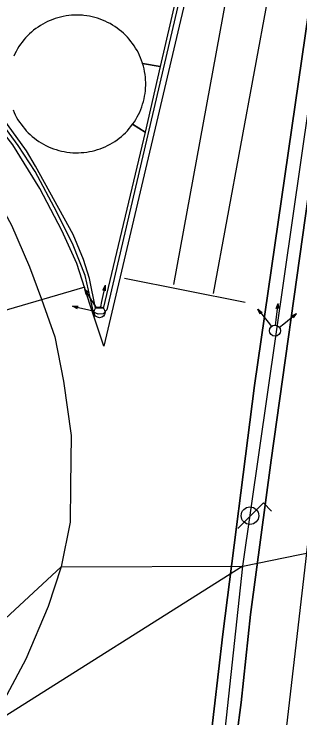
# Model space of a CAD drawing. Extents: x 282771 to 285132, y 4823109 to 4825496.
# Drawn here: x 284579.2 to 284599.9, y 4824206.8 to 4824257.9 of the extents above; entities that cross this region are included whole.
import ezdxf

# ---------------------------------------------------------------- set-up
doc = ezdxf.new("R2010")
doc.units = 0
for name, color, linetype in [('BORDILLO', 7, 'Continuous'), ('CALLE-EJE', 7, 'Continuous'), ('FAROLA', 7, 'Continuous'), ('SEMAFORO', 7, 'Continuous'), ('SENAL-VIARIA', 7, 'Continuous'), ('ZONA-VERDE', 7, 'Continuous')]:
    doc.layers.add(name, color=color, linetype=linetype)

msp = doc.modelspace()

# ---------------------------------------------------------------- linework, layer by layer
at = {"layer": 'BORDILLO'}
for points in [[(284592.411, 4824193.203), (284593.35, 4824204.72), (284594.298, 4824212.861), (284596.589, 4824230.924), (284601.512, 4824264.851), (284603.44, 4824266.257), (284600.499, 4824244.612), (284597.819, 4824225.507), (284596.32, 4824214.282), (284595.637, 4824207.908), (284594.689, 4824200.781), (284594.264, 4824196.203), (284594.032, 4824192.931), (284592.411, 4824193.203)], [(284571.01, 4824257.054), (284570.604, 4824257.361), (284570.385, 4824257.626), (284570.343, 4824257.895), (284570.416, 4824258.15), (284570.686, 4824258.303), (284578.183, 4824258.562), (284582.443, 4824259.112), (284586.573, 4824260.062), (284591.815, 4824261.82), (284585.894, 4824236.426), (284585.623, 4824236.12), (284585.247, 4824236.108), (284584.904, 4824236.249), (284584.308, 4824238.904), (284583.444, 4824241.106), (284582.251, 4824243.514), (284580.69, 4824246.469), (284579.435, 4824248.341), (284577.396, 4824251.137), (284575.544, 4824253.257), (284573.197, 4824255.381), (284571.014, 4824257.058)]]:
    msp.add_lwpolyline(points, dxfattribs=at)
at = {"layer": 'CALLE-EJE'}
for points in [[(284595.748, 4824217.804), (284602.993, 4824268.195), (284608.711, 4824286.137)], [(284511.175, 4824249.593), (284511.938, 4824237.635), (284515.842, 4824225.296), (284519.834, 4824214.865), (284524.907, 4824205.451), (284537.583, 4824194.248), (284547.921, 4824185.607), (284582.567, 4824217.755), (284595.748, 4824217.804)], [(284595.748, 4824217.804), (284642.44, 4824227.367)], [(284595.748, 4824217.804), (284595.748, 4824217.804), (284577.419, 4824206.23), (284572.694, 4824197.739), (284543.556, 4824145.049), (284533.938, 4824128.086)], [(284585.709, 4824081.075), (284587.476, 4824111.207), (284593.137, 4824193.507), (284595.748, 4824217.804)]]:
    msp.add_lwpolyline(points, dxfattribs=at)
at = {"layer": 'FAROLA'}
for p, q in [((284597.249, 4824222.394), (284596.309, 4824221.464)), ((284597.839, 4824221.804), (284597.249, 4824222.394)), ((284596.309, 4824221.464), (284595.379, 4824220.524))]:
    msp.add_line(p, q, dxfattribs=at)
msp.add_circle((284596.269, 4824221.464), 0.637, dxfattribs=at)
at = {"layer": 'SEMAFORO'}
for p, q in [((284585.524, 4824237.024), (284585.781, 4824238.196)), ((284585.602, 4824237.847), (284585.781, 4824238.196)), ((284585.797, 4824237.804), (284585.781, 4824238.196)), ((284584.926, 4824236.909), (284584.277, 4824237.921)), ((284584.388, 4824237.539), (284584.277, 4824237.921)), ((284584.578, 4824237.661), (284584.277, 4824237.921)), ((284585.439, 4824236.633), (284585.524, 4824237.024)), ((284583.399, 4824236.67), (284583.792, 4824236.687)), ((284583.399, 4824236.67), (284584.572, 4824236.414)), ((284583.749, 4824236.491), (284583.399, 4824236.67)), ((284585.139, 4824236.576), (284584.926, 4824236.909)), ((284598.164, 4824236.512), (284598.321, 4824236.879)), ((284598.182, 4824235.685), (284598.321, 4824236.879)), ((284598.389, 4824236.486), (284598.321, 4824236.879)), ((284584.572, 4824236.414), (284584.962, 4824236.328)), ((284596.849, 4824236.466), (284597.594, 4824235.525)), ((284596.849, 4824236.466), (284597.163, 4824236.23)), ((284597.007, 4824236.106), (284596.849, 4824236.466)), ((284598.718, 4824235.394), (284599.659, 4824236.139)), ((284599.298, 4824235.982), (284599.659, 4824236.139)), ((284599.423, 4824235.825), (284599.659, 4824236.139)), ((284597.594, 4824235.525), (284597.842, 4824235.212)), ((284598.136, 4824235.291), (284598.182, 4824235.685)), ((284598.404, 4824235.146), (284598.718, 4824235.394))]:
    msp.add_line(p, q, dxfattribs=at)
for centre in [(284585.353, 4824236.243), (284598.09, 4824234.898)]:
    msp.add_circle(centre, 0.4, dxfattribs=at)
at = {"layer": 'SENAL-VIARIA'}
for p, q in [((284595.381, 4824263.704), (284590.711, 4824238.266)), ((284598.277, 4824263.028), (284593.607, 4824237.59))]:
    msp.add_line(p, q, dxfattribs=at)
for points in [[(284597.552, 4824194.049), (284601.327, 4824226.721), (284603.727, 4824244.956), (284606.235, 4824265.438)], [(284568.249, 4824258.677), (284571.201, 4824258.821), (284575.809, 4824258.857), (284578.077, 4824259.001), (284578.869, 4824259.001), (284582.037, 4824259.505), (284586.177, 4824260.334), (284589.345, 4824261.378), (284592.405, 4824262.495), (284585.673, 4824233.775), (284584.665, 4824236.765), (284583.693, 4824239.79), (284582.613, 4824242.167), (284581.029, 4824245.229), (284579.049, 4824248.398), (284576.853, 4824251.207), (284574.945, 4824253.26), (284572.389, 4824255.601), (284570.013, 4824257.33), (284568.321, 4824258.662)], [(284563.708, 4824257.868), (284566.948, 4824255.779), (284570.26, 4824253.294), (284572.852, 4824250.881), (284575.732, 4824247.711), (284577.568, 4824245.118), (284578.972, 4824242.561), (284580.268, 4824239.536), (284581.132, 4824237.195), (284582.104, 4824234.457), (284582.747, 4824231.225), (284583.287, 4824227.299), (284583.251, 4824223.662), (284583.215, 4824220.996), (284582.567, 4824217.755), (284581.631, 4824214.874), (284580.011, 4824211.056), (284577.419, 4824206.23), (284572.694, 4824197.739)], [(284587.158, 4824238.709), (284595.93, 4824236.98)], [(284578.193, 4824236.296), (284584.313, 4824238.097)]]:
    msp.add_lwpolyline(points, dxfattribs=at)
at = {"layer": 'ZONA-VERDE'}
for p, q in [((284591.44, 4824261.377), (284589.761, 4824254.079)), ((284581.954, 4824257.505), (284581.768, 4824257.432)), ((284582.143, 4824257.572), (284581.954, 4824257.505)), ((284582.334, 4824257.63), (284582.143, 4824257.572)), ((284582.528, 4824257.681), (284582.334, 4824257.63)), ((284582.723, 4824257.724), (284582.528, 4824257.681)), ((284582.92, 4824257.76), (284582.723, 4824257.724)), ((284583.118, 4824257.787), (284582.92, 4824257.76)), ((284583.317, 4824257.807), (284583.118, 4824257.787)), ((284583.517, 4824257.818), (284583.317, 4824257.807)), ((284583.717, 4824257.822), (284583.517, 4824257.818)), ((284583.916, 4824257.817), (284583.717, 4824257.822)), ((284584.116, 4824257.805), (284583.916, 4824257.817)), ((284584.223, 4824257.794), (284584.116, 4824257.805)), ((284584.422, 4824257.77), (284584.223, 4824257.794)), ((284584.619, 4824257.737), (284584.422, 4824257.77)), ((284584.815, 4824257.697), (284584.619, 4824257.737)), ((284585.009, 4824257.648), (284584.815, 4824257.697)), ((284585.201, 4824257.592), (284585.009, 4824257.648)), ((284585.39, 4824257.529), (284585.201, 4824257.592)), ((284585.577, 4824257.457), (284585.39, 4824257.529)), ((284580.891, 4824256.955), (284580.728, 4824256.839)), ((284581.059, 4824257.064), (284580.891, 4824256.955)), ((284581.23, 4824257.167), (284581.059, 4824257.064)), ((284581.406, 4824257.262), (284581.23, 4824257.167)), ((284581.586, 4824257.351), (284581.406, 4824257.262)), ((284581.768, 4824257.432), (284581.586, 4824257.351)), ((284585.761, 4824257.379), (284585.577, 4824257.457)), ((284585.942, 4824257.293), (284585.761, 4824257.379)), ((284586.119, 4824257.2), (284585.942, 4824257.293)), ((284586.292, 4824257.1), (284586.119, 4824257.2)), ((284586.461, 4824256.993), (284586.292, 4824257.1)), ((284586.626, 4824256.879), (284586.461, 4824256.993)), ((284580.268, 4824256.454), (284580.126, 4824256.314)), ((284580.416, 4824256.589), (284580.268, 4824256.454)), ((284580.57, 4824256.717), (284580.416, 4824256.589)), ((284580.728, 4824256.839), (284580.57, 4824256.717)), ((284586.786, 4824256.759), (284586.626, 4824256.879)), ((284586.94, 4824256.633), (284586.786, 4824256.759)), ((284587.09, 4824256.5), (284586.94, 4824256.633)), ((284587.235, 4824256.362), (284587.09, 4824256.5)), ((284579.858, 4824256.017), (284579.733, 4824255.86)), ((284579.989, 4824256.168), (284579.858, 4824256.017)), ((284580.126, 4824256.314), (284579.989, 4824256.168)), ((284587.373, 4824256.218), (284587.235, 4824256.362)), ((284587.506, 4824256.068), (284587.373, 4824256.218)), ((284587.633, 4824255.914), (284587.506, 4824256.068)), ((284579.503, 4824255.533), (284579.398, 4824255.363)), ((284579.615, 4824255.699), (284579.503, 4824255.533)), ((284579.733, 4824255.86), (284579.615, 4824255.699)), ((284587.754, 4824255.754), (284587.633, 4824255.914)), ((284587.868, 4824255.59), (284587.754, 4824255.754)), ((284587.975, 4824255.421), (284587.868, 4824255.59)), ((284588.076, 4824255.248), (284587.975, 4824255.421)), ((284579.209, 4824255.011), (284579.125, 4824254.83)), ((284579.3, 4824255.189), (284579.209, 4824255.011)), ((284579.398, 4824255.363), (284579.3, 4824255.189)), ((284588.169, 4824255.071), (284588.076, 4824255.248)), ((284588.256, 4824254.891), (284588.169, 4824255.071)), ((284588.335, 4824254.707), (284588.256, 4824254.891)), ((284588.406, 4824254.521), (284588.335, 4824254.707)), ((284588.47, 4824254.331), (284588.406, 4824254.521)), ((284588.481, 4824254.299), (284588.47, 4824254.331)), ((284588.481, 4824254.299), (284589.761, 4824254.079)), ((284588.536, 4824254.107), (284588.481, 4824254.299)), ((284589.761, 4824254.079), (284588.481, 4824254.299)), ((284588.583, 4824253.913), (284588.536, 4824254.107)), ((284588.623, 4824253.717), (284588.583, 4824253.913)), ((284589.761, 4824254.079), (284588.667, 4824249.328)), ((284588.655, 4824253.519), (284588.623, 4824253.717)), ((284588.679, 4824253.321), (284588.655, 4824253.519)), ((284588.695, 4824253.121), (284588.679, 4824253.321)), ((284588.703, 4824252.922), (284588.695, 4824253.121)), ((284588.703, 4824252.722), (284588.703, 4824252.922)), ((284588.679, 4824252.322), (284588.695, 4824252.522)), ((284588.695, 4824252.522), (284588.703, 4824252.722)), ((284588.583, 4824251.73), (284588.623, 4824251.926)), ((284588.623, 4824251.926), (284588.655, 4824252.124)), ((284588.655, 4824252.124), (284588.679, 4824252.322)), ((284588.418, 4824251.154), (284588.481, 4824251.344)), ((284588.481, 4824251.344), (284588.536, 4824251.536)), ((284588.536, 4824251.536), (284588.583, 4824251.73)), ((284579.073, 4824250.936), (284579.152, 4824250.752)), ((284588.269, 4824250.783), (284588.347, 4824250.967)), ((284588.347, 4824250.967), (284588.418, 4824251.154)), ((284579.152, 4824250.752), (284579.239, 4824250.572)), ((284579.239, 4824250.572), (284579.332, 4824250.395)), ((284579.332, 4824250.395), (284579.433, 4824250.222)), ((284587.992, 4824250.251), (284588.092, 4824250.424)), ((284588.092, 4824250.424), (284588.184, 4824250.602)), ((284588.184, 4824250.602), (284588.269, 4824250.783)), ((284579.433, 4824250.222), (284579.54, 4824250.053)), ((284579.54, 4824250.053), (284579.654, 4824249.889)), ((284579.654, 4824249.889), (284579.775, 4824249.729)), ((284587.633, 4824249.729), (284587.753, 4824249.889)), ((284587.753, 4824249.889), (284587.773, 4824249.916)), ((284588.667, 4824249.328), (284587.753, 4824249.889)), ((284587.753, 4824249.889), (284588.667, 4824249.328)), ((284587.773, 4824249.916), (284587.886, 4824250.081)), ((284587.886, 4824250.081), (284587.992, 4824250.251)), ((284579.775, 4824249.729), (284579.901, 4824249.575)), ((284579.901, 4824249.575), (284580.034, 4824249.425)), ((284580.034, 4824249.425), (284580.173, 4824249.281)), ((284587.234, 4824249.281), (284587.373, 4824249.425)), ((284587.373, 4824249.425), (284587.506, 4824249.574)), ((284587.506, 4824249.574), (284587.633, 4824249.729)), ((284580.173, 4824249.281), (284580.317, 4824249.143)), ((284580.317, 4824249.143), (284580.467, 4824249.01)), ((284580.467, 4824249.01), (284580.622, 4824248.884)), ((284580.622, 4824248.884), (284580.782, 4824248.764)), ((284586.625, 4824248.764), (284586.785, 4824248.884)), ((284586.785, 4824248.884), (284586.94, 4824249.01)), ((284586.94, 4824249.01), (284587.09, 4824249.143)), ((284587.09, 4824249.143), (284587.234, 4824249.281)), ((284580.782, 4824248.764), (284580.947, 4824248.65)), ((284580.947, 4824248.65), (284581.116, 4824248.543)), ((284581.116, 4824248.543), (284581.289, 4824248.443)), ((284581.289, 4824248.443), (284581.466, 4824248.35)), ((284581.466, 4824248.35), (284581.647, 4824248.264)), ((284581.647, 4824248.264), (284581.83, 4824248.186)), ((284585.577, 4824248.186), (284585.761, 4824248.264)), ((284585.761, 4824248.264), (284585.941, 4824248.35)), ((284585.941, 4824248.35), (284586.119, 4824248.443)), ((284586.119, 4824248.443), (284586.292, 4824248.543)), ((284586.292, 4824248.543), (284586.461, 4824248.65)), ((284586.461, 4824248.65), (284586.625, 4824248.764)), ((284581.83, 4824248.186), (284582.017, 4824248.114)), ((284582.017, 4824248.114), (284582.207, 4824248.051)), ((284582.207, 4824248.051), (284582.399, 4824247.995)), ((284582.399, 4824247.995), (284582.593, 4824247.946)), ((284582.593, 4824247.946), (284582.789, 4824247.906)), ((284582.789, 4824247.906), (284582.986, 4824247.873)), ((284582.986, 4824247.873), (284583.185, 4824247.849)), ((284583.185, 4824247.849), (284583.224, 4824247.844)), ((284583.224, 4824247.844), (284583.424, 4824247.829)), ((284583.424, 4824247.829), (284583.624, 4824247.822)), ((284583.624, 4824247.822), (284583.824, 4824247.823)), ((284583.824, 4824247.823), (284584.023, 4824247.832)), ((284584.023, 4824247.832), (284584.223, 4824247.849)), ((284584.223, 4824247.849), (284584.421, 4824247.873)), ((284584.421, 4824247.873), (284584.619, 4824247.906)), ((284584.619, 4824247.906), (284584.814, 4824247.946)), ((284584.814, 4824247.946), (284585.009, 4824247.995)), ((284585.009, 4824247.995), (284585.2, 4824248.051)), ((284585.2, 4824248.051), (284585.39, 4824248.114)), ((284585.39, 4824248.114), (284585.577, 4824248.186))]:
    msp.add_line(p, q, dxfattribs=at)
for points in [[(284594.032, 4824192.931), (284594.264, 4824196.203), (284594.689, 4824200.781), (284595.637, 4824207.908), (284596.32, 4824214.282), (284597.819, 4824225.507), (284600.499, 4824244.612), (284603.44, 4824266.257), (284601.512, 4824264.851), (284596.589, 4824230.924), (284594.298, 4824212.861), (284593.35, 4824204.72), (284592.411, 4824193.203), (284594.032, 4824192.931)], [(284580.702, 4824246.845), (284580.041, 4824247.974), (284578.348, 4824250.302), (284576.62, 4824252.419), (284574.963, 4824254.242), (284572.7, 4824256.065)], [(284588.667, 4824249.328), (284585.622, 4824236.513), (284585.058, 4824236.536)], [(284585.058, 4824236.536), (284584.614, 4824238.688), (284584.188, 4824240.076), (284583.441, 4824241.878), (284580.702, 4824246.845)]]:
    msp.add_lwpolyline(points, dxfattribs=at)

doc.saveas('drawing.dxf')
